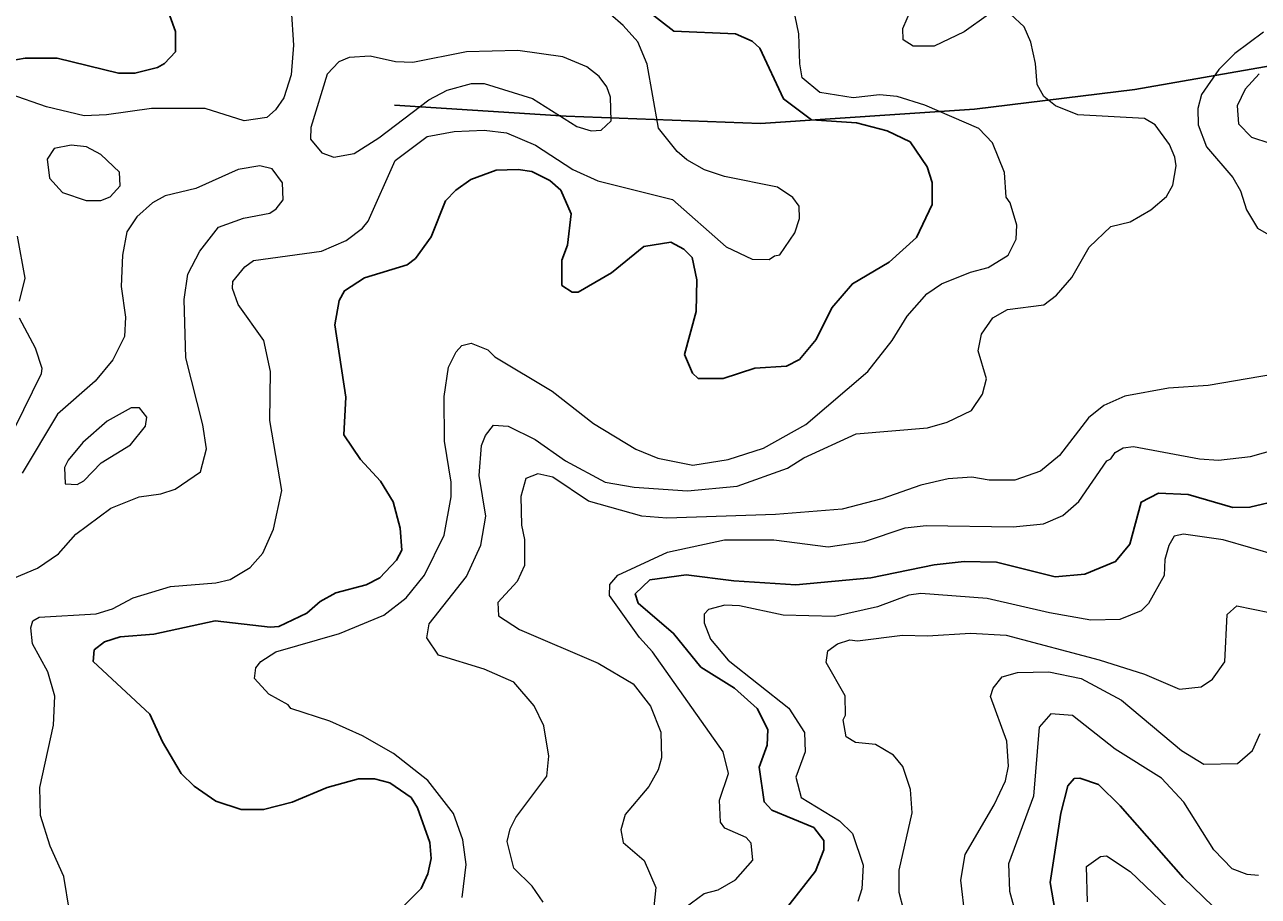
# Model space of a CAD drawing. Extents: x 673.3 to 698.5, y 6984.3 to 7012.3.
# Drawn here: x 685.034 to 686.433, y 6997.77 to 6998.76 of the extents above; entities that cross this region are included whole.
import ezdxf

# ---------------------------------------------------------------- set-up
doc = ezdxf.new("R2010")
doc.units = 0
doc.header["$LTSCALE"] = 0.032
for name, color, linetype, lineweight in [('1', 7, 'Continuous', 25), ('2', 7, 'Continuous', 13), ('26', 7, 'Continuous', 25)]:
    doc.layers.add(name, color=color, linetype=linetype, lineweight=lineweight)

msp = doc.modelspace()

# ---------------------------------------------------------------- linework, layer by layer
at = {"layer": '1'}
for points in [[(685.74, 6998.7755), (685.7703, 6998.7523), (685.8405, 6998.7491), (685.8591, 6998.7409), (685.868, 6998.7327), (685.8948, 6998.6752), (685.9267, 6998.6513), (685.9777, 6998.6481), (686.0125, 6998.6389), (686.0383, 6998.6267), (686.0578, 6998.5983), (686.0635, 6998.5804), (686.0635, 6998.5555), (686.0455, 6998.5178), (686.0145, 6998.4899), (685.9729, 6998.4654), (685.9497, 6998.4382), (685.9319, 6998.4023), (685.913, 6998.3795), (685.8982, 6998.372), (685.8623, 6998.3695), (685.8262, 6998.3581), (685.7979, 6998.3581), (685.7914, 6998.3639), (685.7826, 6998.3851), (685.7957, 6998.4341), (685.7964, 6998.47), (685.7913, 6998.4951), (685.7817, 6998.5047), (685.7668, 6998.5125), (685.7362, 6998.5079), (685.6997, 6998.478), (685.662, 6998.456), (685.655, 6998.4559), (685.6432, 6998.4635), (685.6433, 6998.4922), (685.6499, 6998.5091), (685.6538, 6998.5449), (685.6422, 6998.5716), (685.6296, 6998.5825), (685.6092, 6998.593), (685.5939, 6998.5951), (685.5689, 6998.5943)], [(684.982, 6998.7124), (685.0346, 6998.7213), (685.0708, 6998.7213), (685.1405, 6998.7043), (685.159, 6998.7043), (685.1845, 6998.7107), (685.1927, 6998.7155), (685.205, 6998.7287), (685.205, 6998.7517), (685.1984, 6998.7697)], [(685.5689, 6998.5943), (685.5399, 6998.5837), (685.523, 6998.5716), (685.5115, 6998.5594), (685.4951, 6998.5186), (685.4772, 6998.4942), (685.4679, 6998.4871), (685.4194, 6998.4721), (685.3966, 6998.4575), (685.3908, 6998.4465), (685.3859, 6998.419), (685.3981, 6998.3369), (685.3958, 6998.294), (685.4148, 6998.2658), (685.4374, 6998.2414), (685.4519, 6998.218), (685.46, 6998.1879), (685.4617, 6998.1629), (685.4558, 6998.1519), (685.4369, 6998.1316), (685.4213, 6998.1237), (685.387, 6998.1147), (685.3691, 6998.105), (685.3539, 6998.0917), (685.3223, 6998.0766), (685.3124, 6998.0756), (685.2499, 6998.0828), (685.1806, 6998.0678), (685.1424, 6998.0649), (685.1246, 6998.0592), (685.1129, 6998.0499), (685.1116, 6998.0368), (685.1758, 6997.9769), (685.1904, 6997.9455), (685.2116, 6997.9097), (685.2261, 6997.8951), (685.2507, 6997.8781), (685.2794, 6997.8687), (685.305, 6997.8686), (685.3374, 6997.8772), (685.377, 6997.8939), (685.4128, 6997.9037), (685.4307, 6997.9036), (685.4483, 6997.8989), (685.4722, 6997.8825), (685.4795, 6997.8705), (685.4934, 6997.8312), (685.4951, 6997.8133), (685.4911, 6997.7957), (685.4837, 6997.7792), (685.4641, 6997.7596)], [(686.0656, 6998.1464), (686.0998, 6998.1504), (686.1363, 6998.1496), (686.2031, 6998.1327), (686.2365, 6998.1359), (686.2715, 6998.1501), (686.2877, 6998.1698), (686.3004, 6998.2177), (686.3203, 6998.2278), (686.3539, 6998.2263), (686.4044, 6998.2116), (686.424, 6998.2118), (686.494, 6998.2286)], [(685.8872, 6997.7426), (685.9311, 6997.7987), (685.9404, 6997.8228), (685.9404, 6997.8336), (685.9291, 6997.8483), (685.8814, 6997.868), (685.8727, 6997.8773), (685.8673, 6997.9167), (685.8761, 6997.9418), (685.877, 6997.9596), (685.865, 6997.9833), (685.8393, 6998.0065), (685.801, 6998.0302), (685.77, 6998.0686), (685.73, 6998.1029), (685.7265, 6998.1134), (685.743, 6998.1293), (685.7845, 6998.135), (685.8386, 6998.1282), (685.9087, 6998.1237), (685.994, 6998.1317), (686.0656, 6998.1464)], [(686.3822, 6997.7586), (686.3483, 6997.7915), (686.2767, 6997.873), (686.2523, 6997.8973), (686.2308, 6997.9044), (686.2245, 6997.9038), (686.2175, 6997.8955), (686.2095, 6997.8646), (686.1972, 6997.7859), (686.2029, 6997.753)]]:
    msp.add_lwpolyline(points, dxfattribs=at)
at = {"layer": '2'}
for points in [[(685.3363, 6998.7769), (685.3388, 6998.7362), (685.3362, 6998.7024), (685.328, 6998.6763), (685.3185, 6998.6629), (685.3087, 6998.6543), (685.2828, 6998.6505), (685.2385, 6998.6643), (685.1777, 6998.6643), (685.1267, 6998.657), (685.1015, 6998.6562), (685.0588, 6998.6661), (685.0176, 6998.6805)], [(685.5806, 6998.6366), (685.6134, 6998.6226), (685.6556, 6998.5951), (685.6843, 6998.5823), (685.769, 6998.5611), (685.8298, 6998.5073), (685.8594, 6998.4932), (685.8785, 6998.4928), (685.8844, 6998.4973), (685.8907, 6998.4983), (685.9078, 6998.5232), (685.9128, 6998.5395), (685.9126, 6998.5536), (685.9053, 6998.5635), (685.888, 6998.5749), (685.8279, 6998.587), (685.8051, 6998.5946), (685.785, 6998.6062), (685.7743, 6998.6154), (685.7531, 6998.6419), (685.74, 6998.7146), (685.7296, 6998.74), (685.7128, 6998.7586), (685.6832, 6998.7841)], [(686.1273, 6998.7709), (686.0999, 6998.7513), (686.0657, 6998.7351), (686.0419, 6998.7351), (686.0305, 6998.7423), (686.0303, 6998.7553), (686.04, 6998.7777)], [(686.0804, 6998.3084), (686.1082, 6998.3217), (686.1206, 6998.3403), (686.1252, 6998.3575), (686.1157, 6998.3892), (686.1193, 6998.4083), (686.1324, 6998.4268), (686.1489, 6998.4364), (686.19, 6998.4414), (686.2044, 6998.4525), (686.2219, 6998.4724), (686.2417, 6998.5069), (686.2661, 6998.5306), (686.2881, 6998.5359), (686.3117, 6998.5493), (686.3293, 6998.5646), (686.3364, 6998.5775), (686.3403, 6998.5994), (686.3389, 6998.6092), (686.3327, 6998.6234), (686.3166, 6998.6457), (686.3042, 6998.6529), (686.2287, 6998.6571), (686.2032, 6998.6674), (686.1901, 6998.6778), (686.1825, 6998.6914), (686.1807, 6998.7156), (686.1754, 6998.7395), (686.1677, 6998.7571), (686.1524, 6998.7716)], [(686.152, 6998.5573), (686.1473, 6998.5639), (686.1456, 6998.5917), (686.1319, 6998.6253), (686.1163, 6998.6415), (686.0551, 6998.6681), (686.0239, 6998.6781), (686.0038, 6998.6797), (685.9737, 6998.6766), (685.9361, 6998.6825), (685.9161, 6998.6993), (685.9132, 6998.715), (685.9121, 6998.7492), (685.908, 6998.7692)], [(686.4394, 6998.751), (686.4068, 6998.7266), (686.3886, 6998.7085), (686.3691, 6998.6801), (686.3647, 6998.6642), (686.3653, 6998.646), (686.3746, 6998.621), (686.4045, 6998.5861), (686.4134, 6998.571), (686.4201, 6998.5495), (686.4324, 6998.5287), (686.4574, 6998.5143)], [(686.4346, 6998.7037), (686.4186, 6998.6863), (686.4095, 6998.6675), (686.4109, 6998.6469), (686.4259, 6998.632), (686.4464, 6998.625)], [(685.0846, 6997.7533), (685.0783, 6997.7928), (685.063, 6997.827), (685.052, 6997.8621), (685.0511, 6997.8938), (685.0667, 6997.9646), (685.0683, 6997.9973), (685.0601, 6998.025), (685.0426, 6998.0567), (685.0409, 6998.0751), (685.0432, 6998.0828), (685.0505, 6998.0872), (685.115, 6998.091), (685.1337, 6998.0964), (685.1571, 6998.1089), (685.1994, 6998.1219), (685.2507, 6998.1259), (685.2669, 6998.1298), (685.2897, 6998.1433), (685.3042, 6998.1597), (685.3161, 6998.1869), (685.3256, 6998.2308), (685.3122, 6998.3104), (685.3126, 6998.3657), (685.3054, 6998.4011), (685.2761, 6998.4418), (685.2695, 6998.4599), (685.27, 6998.4681), (685.2837, 6998.4847), (685.2934, 6998.492), (685.3708, 6998.5023), (685.3986, 6998.5144), (685.417, 6998.5285), (685.4234, 6998.5366), (685.4542, 6998.6055), (685.4904, 6998.6325), (685.5213, 6998.6382), (685.5551, 6998.6398), (685.5806, 6998.6366)], [(685.0223, 6998.1316), (685.0486, 6998.1428), (685.0723, 6998.1588), (685.0919, 6998.1812), (685.1316, 6998.2106), (685.1639, 6998.2238), (685.1883, 6998.2271), (685.2046, 6998.2324), (685.2333, 6998.2521), (685.2401, 6998.2781), (685.236, 6998.3055), (685.2166, 6998.3815), (685.215, 6998.4475), (685.219, 6998.4762), (685.2325, 6998.5026), (685.2539, 6998.5297), (685.2823, 6998.5397), (685.312, 6998.5455), (685.3192, 6998.5503), (685.3271, 6998.5607), (685.3264, 6998.5798), (685.3148, 6998.5959), (685.3007, 6998.5991), (685.2761, 6998.595), (685.2281, 6998.5735), (685.1932, 6998.5651), (685.1788, 6998.5572), (685.1611, 6998.5413), (685.1499, 6998.5242), (685.1449, 6998.498), (685.1433, 6998.4622), (685.1481, 6998.4276), (685.1473, 6998.4056), (685.1338, 6998.379), (685.1139, 6998.3548), (685.071, 6998.3176), (685.031, 6998.2505)], [(685.5098, 6998.18), (685.5178, 6998.2235), (685.5178, 6998.2403), (685.5101, 6998.2867), (685.5097, 6998.3373), (685.5148, 6998.3706), (685.5236, 6998.3882), (685.5299, 6998.3953), (685.5405, 6998.3979), (685.5595, 6998.3904), (685.5672, 6998.3825), (685.6325, 6998.3436), (685.6794, 6998.3067), (685.7271, 6998.2777), (685.7522, 6998.2676), (685.7921, 6998.2596), (685.8321, 6998.2658), (685.8719, 6998.279), (685.9201, 6998.3057), (685.9905, 6998.3658), (686.0181, 6998.4012), (686.0349, 6998.4287), (686.0574, 6998.4539), (686.0739, 6998.4655), (686.107, 6998.4787), (686.1268, 6998.4838), (686.1496, 6998.4979), (686.1588, 6998.5159), (686.1596, 6998.5318), (686.152, 6998.5573)], [(685.0252, 6998.5193), (685.034, 6998.4719), (685.0277, 6998.4455)], [(685.0277, 6998.4269), (685.0459, 6998.3929), (685.0535, 6998.3697), (685.0527, 6998.3633), (685.0224, 6998.3014)], [(686.4806, 6998.3677), (686.3767, 6998.3501), (686.3317, 6998.3468), (686.2822, 6998.3377), (686.2582, 6998.3271), (686.2408, 6998.3131), (686.2078, 6998.2704), (686.1862, 6998.2529), (686.1572, 6998.2425), (686.1281, 6998.2424), (686.1083, 6998.2458), (686.0815, 6998.2439), (686.0507, 6998.2369), (686.0064, 6998.2214), (685.9614, 6998.2098), (685.8858, 6998.2034), (685.7626, 6998.1994), (685.734, 6998.2017), (685.6737, 6998.2187), (685.633, 6998.2458), (685.6162, 6998.2497), (685.6026, 6998.2446), (685.5969, 6998.224), (685.5976, 6998.1915), (685.601, 6998.1752), (685.6009, 6998.1458), (685.5925, 6998.1274), (685.5707, 6998.1037), (685.5714, 6998.0886), (685.5954, 6998.0729), (685.6845, 6998.035), (685.7242, 6998.0115), (685.744, 6997.9862), (685.7556, 6997.9566), (685.7564, 6997.9274), (685.7525, 6997.9137), (685.742, 6997.895), (685.7153, 6997.8632), (685.7101, 6997.8458), (685.7127, 6997.8312), (685.7368, 6997.8108), (685.7498, 6997.7802), (685.7476, 6997.7582)], [(685.622, 6997.7636), (685.6097, 6997.7817), (685.589, 6997.8023), (685.5814, 6997.8323), (685.5845, 6997.8469), (685.5913, 6997.8595), (685.6261, 6997.9064), (685.6286, 6997.9292), (685.6227, 6997.9637), (685.6119, 6997.9865), (685.5889, 6998.0134), (685.5552, 6998.028), (685.5032, 6998.0441), (685.4902, 6998.0637), (685.4927, 6998.0795), (685.5351, 6998.1331), (685.5514, 6998.1689), (685.5569, 6998.2015), (685.5497, 6998.248), (685.552, 6998.2818), (685.5567, 6998.2933), (685.5658, 6998.3048), (685.5823, 6998.3037), (685.6131, 6998.2888), (685.6473, 6998.2644), (685.6924, 6998.2403), (685.7255, 6998.2345), (685.786, 6998.2303), (685.8422, 6998.2359), (685.8992, 6998.2561), (685.918, 6998.2679), (685.9773, 6998.2953), (686.0581, 6998.302), (686.0804, 6998.3084)], [(685.7833, 6997.7577), (685.8046, 6997.7733), (685.8206, 6997.7777), (685.8404, 6997.7891), (685.8599, 6997.8112), (685.858, 6997.8304), (685.8524, 6997.8369), (685.8283, 6997.8476), (685.8233, 6997.8542), (685.8223, 6997.8792), (685.8323, 6997.9095), (685.8264, 6997.9341), (685.7461, 6998.0476), (685.7314, 6998.0639), (685.6974, 6998.1118), (685.6979, 6998.1241), (685.7069, 6998.1348), (685.763, 6998.161), (685.8279, 6998.1748), (685.8838, 6998.1748), (685.9454, 6998.1667), (685.9868, 6998.173), (686.0328, 6998.1886), (686.0565, 6998.1912), (686.1555, 6998.1895), (686.1896, 6998.1928), (686.2115, 6998.2024), (686.2299, 6998.2184), (686.2615, 6998.2644), (686.2663, 6998.2669), (686.271, 6998.274), (686.2802, 6998.2791), (686.2919, 6998.2806), (686.3667, 6998.2669), (686.3884, 6998.2653), (686.4246, 6998.2694), (686.4541, 6998.2779)], [(685.5301, 6997.7689), (685.5349, 6997.8062), (685.531, 6997.8343), (685.5204, 6997.8644), (685.4913, 6997.9016), (685.4522, 6997.9325), (685.4172, 6997.9524), (685.38, 6997.9689), (685.3357, 6997.9835), (685.3328, 6997.9877), (685.311, 6997.9998), (685.2948, 6998.0176), (685.2962, 6998.0295), (685.3018, 6998.0369), (685.3189, 6998.0478), (685.391, 6998.0685), (685.4414, 6998.0894), (685.4668, 6998.1091), (685.4876, 6998.1347), (685.5098, 6998.18)], [(686.4876, 6998.1476), (686.3936, 6998.1748), (686.3485, 6998.1814), (686.338, 6998.1788), (686.3319, 6998.1685), (686.3274, 6998.1524), (686.3265, 6998.1342), (686.3088, 6998.1027), (686.3004, 6998.0943), (686.2764, 6998.0845), (686.2433, 6998.0837), (686.1966, 6998.0918), (686.126, 6998.1082), (686.0507, 6998.1138), (686.0369, 6998.1121), (686.0015, 6998.0989), (685.9525, 6998.0878), (685.8943, 6998.0894), (685.8447, 6998.0999), (685.8281, 6998.1007), (685.8097, 6998.0959), (685.8046, 6998.0906), (685.8046, 6998.0805), (685.8121, 6998.0622), (685.832, 6998.0384), (685.901, 6997.9838), (685.9186, 6997.956), (685.9194, 6997.9342), (685.9088, 6997.9053), (685.9147, 6997.8824), (685.9582, 6997.8558), (685.9732, 6997.8415), (685.9853, 6997.8054), (685.9836, 6997.7789), (685.9791, 6997.7642)], [(686.0308, 6997.7556), (686.026, 6997.7745), (686.026, 6997.7999), (686.0407, 6997.8651), (686.039, 6997.8915), (686.0301, 6997.9175), (686.0197, 6997.9304), (685.9991, 6997.9426), (685.9764, 6997.9448), (685.9658, 6997.9512), (685.9625, 6997.9704), (685.965, 6997.976), (685.9649, 6997.9978), (685.943, 6998.0355), (685.9449, 6998.0488), (685.956, 6998.0568), (685.9701, 6998.0615), (685.9789, 6998.0601), (686.0298, 6998.0665), (686.0581, 6998.0658), (686.1071, 6998.069), (686.1474, 6998.0665), (686.2528, 6998.0385), (686.3044, 6998.0223), (686.344, 6998.0055), (686.3686, 6998.0079), (686.3816, 6998.0166), (686.3956, 6998.0365), (686.3981, 6998.0901), (686.409, 6998.0998), (686.4461, 6998.0924)], [(686.1009, 6997.7462), (686.096, 6997.7885), (686.1008, 6997.8176), (686.1338, 6997.8742), (686.1465, 6997.9012), (686.1499, 6997.9178), (686.148, 6997.9463), (686.1295, 6997.997), (686.1328, 6998.0063), (686.143, 6998.0193), (686.1604, 6998.0242), (686.1958, 6998.0251), (686.2324, 6998.0175), (686.2783, 6997.9928), (686.3464, 6997.9359), (686.3716, 6997.9202), (686.4097, 6997.9211), (686.4269, 6997.9357), (686.4356, 6997.9549)], [(686.4336, 6997.7938), (686.4208, 6997.795), (686.4038, 6997.8013), (686.383, 6997.8228), (686.3491, 6997.8771), (686.3235, 6997.9043), (686.271, 6997.9372), (686.2228, 6997.9753), (686.1982, 6997.9774), (686.1849, 6997.9622), (686.1784, 6997.8837), (686.1499, 6997.8072), (686.1511, 6997.776), (686.158, 6997.7511)], [(686.2395, 6997.7641), (686.2385, 6997.8042), (686.2545, 6997.8155), (686.2612, 6997.8162), (686.2881, 6997.7982), (686.3394, 6997.7492)]]:
    msp.add_lwpolyline(points, dxfattribs=at)
for points in [[(685.4358, 6998.6309), (685.4926, 6998.6741), (685.5132, 6998.685), (685.5409, 6998.6927), (685.5553, 6998.6928), (685.6102, 6998.6756), (685.6602, 6998.6441), (685.6765, 6998.6391), (685.6879, 6998.6399), (685.6992, 6998.6502), (685.6985, 6998.6771), (685.6944, 6998.6888), (685.6858, 6998.7008), (685.6718, 6998.7115), (685.6444, 6998.7229), (685.5932, 6998.7303), (685.5353, 6998.7287), (685.4741, 6998.7165), (685.4546, 6998.7173), (685.4258, 6998.7237), (685.402, 6998.7222), (685.3902, 6998.7173), (685.377, 6998.7032), (685.3584, 6998.6429), (685.3583, 6998.6295), (685.3712, 6998.6139), (685.3845, 6998.609), (685.4077, 6998.6131)], [(685.1036, 6998.56), (685.1204, 6998.5599), (685.131, 6998.5642), (685.1424, 6998.5767), (685.1413, 6998.5922), (685.1202, 6998.6123), (685.1039, 6998.6209), (685.0865, 6998.6227), (685.0674, 6998.619), (685.0594, 6998.607), (685.062, 6998.5851), (685.0769, 6998.5692)], [(685.1012, 6998.2418), (685.1207, 6998.2622), (685.154, 6998.2825), (685.1709, 6998.3038), (685.1726, 6998.3142), (685.1643, 6998.3248), (685.1547, 6998.3247), (685.1274, 6998.3095), (685.1, 6998.2854), (685.0831, 6998.2652), (685.079, 6998.2568), (685.08, 6998.2383), (685.0936, 6998.2375)]]:
    msp.add_lwpolyline(points, close=True, dxfattribs=at)
at = {"layer": '26'}
msp.add_lwpolyline([(685.4536, 6998.668), (685.6481, 6998.6556), (685.8685, 6998.6475), (686.1113, 6998.6637), (686.2933, 6998.686), (686.4794, 6998.7183), (686.6089, 6998.7325), (686.8193, 6998.7568), (686.9366, 6998.7588), (687.145, 6998.7669), (687.2946, 6998.779), (687.3796, 6998.7851), (687.9813, 6998.8689), (688.3616, 6998.8988), (689.0245, 6998.8689), (689.3967, 6998.8173), (689.6086, 6998.7793)], dxfattribs=at)

doc.saveas('drawing.dxf')
